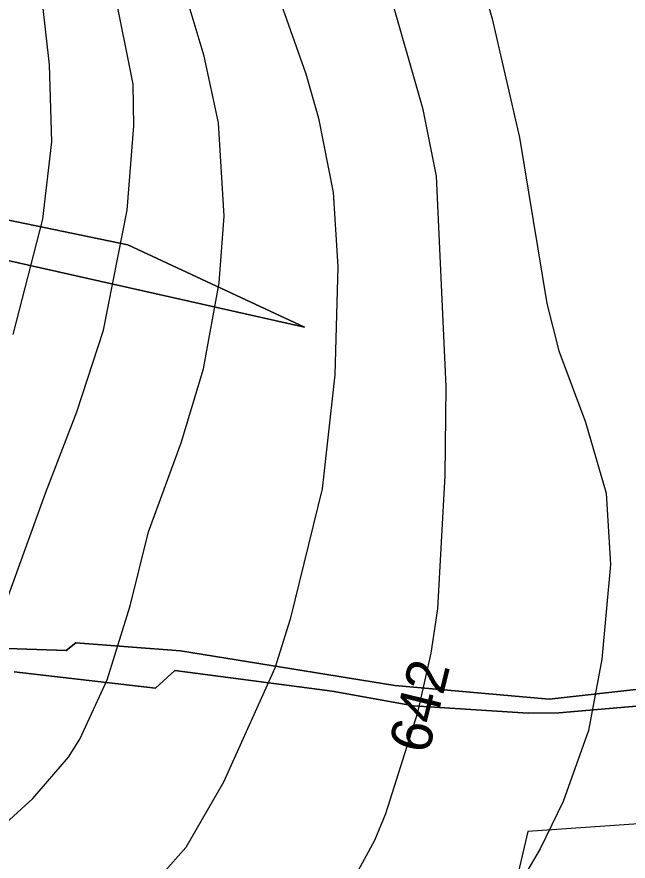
# Model space of a CAD drawing. Extents: x -709418 to -703832, y -1161719 to -1157826.
# Drawn here: x -707328.3 to -707209.1, y -1160649.3 to -1160484.5 of the extents above; entities that cross this region are included whole.
import ezdxf

# ---------------------------------------------------------------- set-up
doc = ezdxf.new("R2010")
doc.units = 0
for name, color, linetype in [('106_zastavitelné plochy', 7, 'Continuous'), ('120_vrstevnice hlavní', 7, 'Continuous'), ('121_vrstevnice hlavní_popis', 7, 'Continuous'), ('122_vrstevnice základní', 7, 'Continuous'), ('206_TTP_KN', 7, 'Continuous'), ('210_ostatní plocha_KN', 7, 'Continuous')]:
    doc.layers.add(name, color=color, linetype=linetype)

msp = doc.modelspace()

# ---------------------------------------------------------------- linework, layer by layer
at = {"layer": '106_zastavitelné plochy'}
msp.add_lwpolyline([(-707143.96, -1160643.94), (-707203.3, -1160641.79), (-707228.67, -1160643.51), (-707238.13, -1160683.91), (-707290.16, -1160674.03), (-707307.36, -1160732.91), (-707250.6, -1160745.38), (-707217.06, -1160734.2), (-707117.73, -1160716.15), (-707089.46, -1160706.83), (-707146.29, -1160697.63), (-707149.08, -1160694.92), (-707131.06, -1160645.23), (-707143.96, -1160643.94)], dxfattribs=at)
at = {"layer": '120_vrstevnice hlavní'}
for points in [[(-707239.58, -1160471.05), (-707235.67, -1160484.94), (-707230.32, -1160508.08), (-707224.97, -1160540.48), (-707222.65, -1160549.74), (-707217.45, -1160563.62), (-707213.4, -1160577.51), (-707212.53, -1160591.4), (-707214.26, -1160609.91), (-707216.87, -1160623.8), (-707221.78, -1160637.68), (-707226.27, -1160646.94), (-707243.92, -1160676.88), (-707256.5, -1160695.25), (-707265.9, -1160707.69), (-707276.32, -1160716.8), (-707292.52, -1160725.63), (-707320.29, -1160737.78), (-707344.3, -1160746.31)], [(-707323.32, -1160482.33), (-707322.02, -1160493.91), (-707321.59, -1160508.95), (-707323.32, -1160523.99), (-707329.11, -1160546.56)]]:
    msp.add_lwpolyline(points, dxfattribs=at)
at = {"layer": '122_vrstevnice základní'}
for points in [[(-707280.22, -1160472.21), (-707271.98, -1160495.64), (-707269.52, -1160504.32), (-707266.62, -1160518.79), (-707265.76, -1160533.25), (-707266.34, -1160554.37), (-707268.79, -1160576.64), (-707275.01, -1160602.1), (-707278.05, -1160611.65), (-707288.03, -1160633.92), (-707295.41, -1160646.65), (-707299.89, -1160651.71), (-707315.37, -1160665.16), (-707351.82, -1160690.04)], [(-707469.56, -1160688.02), (-707444.68, -1160676.3), (-707375.54, -1160640.29), (-707355.72, -1160627.41), (-707347.19, -1160620.61), (-707339.81, -1160613.09), (-707334.61, -1160606.15), (-707330.85, -1160599.79), (-707322.75, -1160577.51), (-707316.67, -1160561.6), (-707311.46, -1160545.69), (-707306.84, -1160522.26), (-707305.53, -1160505.77), (-707305.68, -1160497.67), (-707309.29, -1160479.44)], [(-707336.49, -1160708.27), (-707328.1, -1160705.23), (-707311.61, -1160696.7), (-707294.97, -1160686.43), (-707281.23, -1160675.72), (-707274.44, -1160668.64), (-707264.17, -1160655.62), (-707258.52, -1160645.2), (-707256.35, -1160640), (-707250.14, -1160620.32), (-707247.53, -1160608.75), (-707246.23, -1160600.07), (-707244.78, -1160574.04), (-707244.64, -1160556.68), (-707246.52, -1160515.6), (-707249.12, -1160502.58), (-707255.78, -1160479.15)], [(-707334.32, -1160645.35), (-707325.21, -1160637.1), (-707318.26, -1160629), (-707316.09, -1160625.53), (-707310.74, -1160613.96), (-707306.26, -1160599.5), (-707302.64, -1160585.03), (-707296.28, -1160567.67), (-707291.94, -1160553.21), (-707288.9, -1160536.43), (-707287.89, -1160523.41), (-707289.04, -1160505.19), (-707291.79, -1160492.17), (-707295.7, -1160479.15)]]:
    msp.add_lwpolyline(points, dxfattribs=at)
at = {"layer": '206_TTP_KN'}
for p, q in [((-707306.68, -1160529.03), (-707350, -1160520.04)), ((-707373.48, -1160522.32), (-707272.22, -1160545.08)), ((-707272.22, -1160545.08), (-707306.68, -1160529.03)), ((-707316.83, -1160606.69), (-707318.73, -1160608.18)), ((-707296.41, -1160608.29), (-707316.83, -1160606.69)), ((-707318.73, -1160608.18), (-707332.53, -1160607.76)), ((-707254.65, -1160615.02), (-707296.41, -1160608.29)), ((-707328.88, -1160612.34), (-707301.33, -1160615.55)), ((-707301.33, -1160615.55), (-707297.55, -1160612.13)), ((-707297.55, -1160612.13), (-707266.82, -1160616.16)), ((-707224.54, -1160617.73), (-707254.65, -1160615.02)), ((-707199.27, -1160614.87), (-707224.54, -1160617.73)), ((-707266.82, -1160616.16), (-707250.97, -1160619.01)), ((-707222.64, -1160620.37), (-707189.75, -1160617.51)), ((-707250.97, -1160619.01), (-707228.64, -1160620.44)), ((-707228.64, -1160620.44), (-707222.64, -1160620.37))]:
    msp.add_line(p, q, dxfattribs=at)
at = {"layer": '210_ostatní plocha_KN'}
for p, q in [((-707350, -1160520.04), (-707306.68, -1160529.03)), ((-707272.22, -1160545.08), (-707373.48, -1160522.32)), ((-707306.68, -1160529.03), (-707272.22, -1160545.08)), ((-707318.73, -1160608.18), (-707316.83, -1160606.69)), ((-707316.83, -1160606.69), (-707296.41, -1160608.29)), ((-707332.53, -1160607.76), (-707318.73, -1160608.18)), ((-707296.41, -1160608.29), (-707254.65, -1160615.02)), ((-707301.33, -1160615.55), (-707328.88, -1160612.34)), ((-707297.55, -1160612.13), (-707301.33, -1160615.55)), ((-707266.82, -1160616.16), (-707297.55, -1160612.13)), ((-707254.65, -1160615.02), (-707224.54, -1160617.73)), ((-707224.54, -1160617.73), (-707199.27, -1160614.87)), ((-707250.97, -1160619.01), (-707266.82, -1160616.16)), ((-707189.75, -1160617.51), (-707222.64, -1160620.37)), ((-707228.64, -1160620.44), (-707250.97, -1160619.01)), ((-707222.64, -1160620.37), (-707228.64, -1160620.44))]:
    msp.add_line(p, q, dxfattribs=at)

# ---------------------------------------------------------------- texts
at = {"layer": '121_vrstevnice hlavní_popis'}
msp.add_text('642', height=8, rotation=76.0389, dxfattribs=at).set_placement((-707248.12, -1160628.64))

doc.saveas('drawing.dxf')
